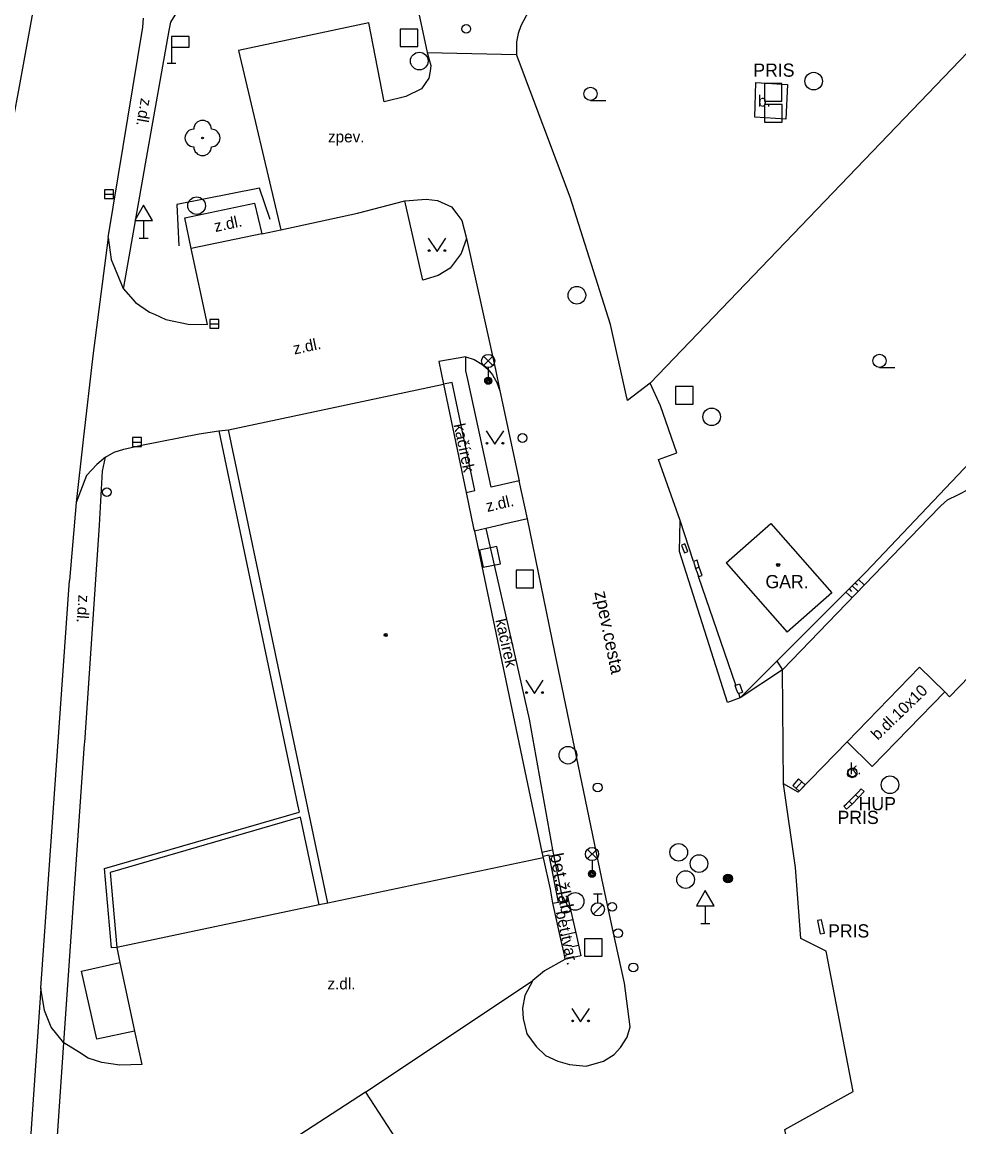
# Model space of a CAD drawing. Extents: x -598233 to -596890, y -1157848 to -1156431.
# Drawn here: x -598053.5 to -598000.2, y -1156750.3 to -1156687.5 of the extents above; entities that cross this region are included whole.
import ezdxf

# ---------------------------------------------------------------- set-up
doc = ezdxf.new("R2010")
doc.units = 0
for name, color, linetype in [('Level 10', 7, 'Continuous'), ('Level 11', 7, 'Continuous'), ('Level 14', 7, 'Continuous'), ('Level 15', 7, 'Continuous'), ('Level 22', 7, 'Continuous'), ('Level 24', 7, 'Continuous'), ('Level 25', 7, 'Continuous'), ('Level 26', 7, 'Continuous'), ('Level 27', 7, 'Continuous'), ('Level 28', 7, 'Continuous'), ('Level 31', 7, 'Continuous'), ('Level 33', 7, 'Continuous'), ('Level 34', 7, 'Continuous'), ('Level 36', 7, 'Continuous'), ('Level 39', 7, 'Continuous'), ('Level 40', 7, 'Continuous'), ('Level 41', 7, 'Continuous'), ('Level 42', 7, 'Continuous'), ('Level 5', 7, 'Continuous'), ('Level 7', 7, 'Continuous')]:
    doc.layers.add(name, color=color, linetype=linetype)

msp = doc.modelspace()

# ---------------------------------------------------------------- linework, layer by layer
at = {"layer": 'Level 10'}
for points in [[(-598049.01, -1156665.75), (-598052.78, -1156686.41), (-598053.66, -1156691.19), (-598054.01, -1156693.12), (-598054.41, -1156695.31), (-598055.3, -1156702.76), (-598055.9, -1156707.71), (-598056.02, -1156708.72), (-598056.25, -1156712.35)], [(-598032.52, -1156682.15), (-598031.89, -1156683.31), (-598031.46, -1156684.55), (-598030.46, -1156689.27)], [(-598021.77, -1156682.33), (-598022.35, -1156683.19), (-598023.42, -1156684.86), (-598024.37, -1156686.32), (-598025.14, -1156687.74), (-598025.28, -1156688.19), (-598025.38, -1156688.6599), (-598025.38, -1156689.38)], [(-598048.6, -1156699.78), (-598046.62, -1156687.82), (-598046.58, -1156687.31)], [(-598030.46, -1156689.27), (-598025.38, -1156689.38)], [(-598010.26, -1156724.34), (-598001.94, -1156715.73), (-598001.26, -1156715.03), (-598000.88, -1156714.68), (-598000.3, -1156714.4099), (-597999.63, -1156714.07), (-597998.92, -1156713.34), (-597998.64, -1156712.73), (-597998.36, -1156712.1), (-597998.05, -1156711.73), (-597992.58, -1156706.08), (-597981.51, -1156694.62)], [(-598048.6, -1156699.78), (-598049.46, -1156706.51), (-598050.02, -1156711.28), (-598050.42, -1156714.84)], [(-597982.03, -1156703.17), (-597982.28, -1156703.34), (-597987.84, -1156709.11), (-597988, -1156709.29), (-597988.12, -1156709.56), (-597988.13, -1156709.81), (-597988.1, -1156710.05), (-597987.99, -1156710.31), (-597987.81, -1156710.49), (-597986.8, -1156711.44), (-597991.32, -1156716.1599), (-597990.58, -1156716.95), (-597984.83, -1156722.55), (-597989.76, -1156727.55), (-597995.45, -1156721.94), (-597996.2199, -1156721.19), (-598000.77, -1156725.88), (-598001.03, -1156725.6)], [(-598050.42, -1156714.84), (-598050.8, -1156719.27)], [(-598052.43, -1156742.44), (-598050.8, -1156719.27)], [(-598001.03, -1156725.6), (-598005.17, -1156729.84), (-598006.58, -1156728.44), (-598009.38, -1156731.31), (-598010.2, -1156730.83), (-598010.26, -1156724.34)], [(-598037.67, -1156732.73), (-598048.49, -1156735.86), (-598048.11, -1156740.12)], [(-598036.61, -1156737.71), (-598037.67, -1156732.73)], [(-598036.1, -1156737.61), (-598036.61, -1156737.71)], [(-598048.11, -1156740.12), (-598047.93, -1156740.98)], [(-598047.93, -1156740.98), (-598047.1, -1156744.88)], [(-598051.11, -1156745.55), (-598051.83, -1156744.66), (-598052.22, -1156743.7), (-598052.43, -1156742.44)], [(-598047.1, -1156744.88), (-598046.69, -1156746.78), (-598047.93, -1156746.81), (-598048.95, -1156746.67), (-598049.73, -1156746.42), (-598050.232, -1156746.1036), (-598051.11, -1156745.55)]]:
    msp.add_lwpolyline(points, dxfattribs=at)
at = {"layer": 'Level 11'}
for points in [[(-598040.4099, -1156681.98), (-598041.45, -1156682.34), (-598042.45, -1156683.02), (-598042.83, -1156683.38), (-598043.6, -1156684.25), (-598044.2199, -1156685.5), (-598044.61, -1156686.83), (-598045.06, -1156687.53), (-598045.14, -1156688.02)], [(-598030.46, -1156689.27), (-598030.25, -1156690.01), (-598030.2988, -1156690.3292), (-598030.36, -1156690.73), (-598030.79, -1156691.32), (-598031.67, -1156691.76), (-598032.9099, -1156692.07), (-598033.78, -1156687.57), (-598041.18, -1156689.15), (-598038.78, -1156699.35)], [(-598045.14, -1156688.02), (-598046.38, -1156694.94), (-598047.73, -1156702.6), (-598047.74, -1156702.68)], [(-598017.78, -1156708.05), (-598019.08, -1156709.05), (-598019.15, -1156708.72), (-598020.03, -1156704.72), (-598022.34, -1156697.49), (-598025.38, -1156689.38)], [(-598011.84, -1156692.94), (-598011.77, -1156690.97), (-598009.97, -1156691.09), (-598010.07, -1156693.06)], [(-598010.07, -1156693.06), (-598011.84, -1156692.94)], [(-598043.88, -1156700.4), (-598044.24, -1156698.65), (-598040.28, -1156697.83), (-598039.86, -1156699.57)], [(-598038.78, -1156699.35), (-598034.43, -1156698.4), (-598031.73, -1156697.7)], [(-598031.73, -1156697.7), (-598030.51, -1156697.59), (-598029.87, -1156697.68), (-598029.08, -1156698.04), (-598028.7834, -1156698.427), (-598028.49, -1156698.81), (-598028.2199, -1156699.84)], [(-598028.2199, -1156699.84), (-598028.52, -1156700.69), (-598029.15, -1156701.52), (-598029.83, -1156701.94), (-598030.7, -1156702.21), (-598031.73, -1156697.7)], [(-598048.6, -1156699.78), (-598048.42, -1156701.02), (-598047.74, -1156702.68)], [(-598039.86, -1156699.57), (-598043.88, -1156700.4)], [(-598039.86, -1156699.57), (-598038.78, -1156699.35)], [(-598047.74, -1156702.68), (-598047.05, -1156703.48), (-598046.24, -1156704.02), (-598045.96, -1156704.14), (-598045.32, -1156704.43), (-598044.04, -1156704.71), (-598042.95, -1156704.73), (-598043.88, -1156700.4)], [(-598028.22, -1156699.84), (-598026.58, -1156707.28), (-598026.33, -1156708.5)], [(-598028.26, -1156706.56), (-598029.79, -1156706.83), (-598029.53, -1156708.12)], [(-598025.24, -1156713.6), (-598026.83, -1156713.9699), (-598027.96, -1156708.7199), (-598028.1519, -1156707.8439), (-598028.26, -1156707.35), (-598028.26, -1156706.56), (-598027.79, -1156706.7199), (-598027.36, -1156706.9699), (-598027.02, -1156707.26), (-598026.7508, -1156707.583), (-598026.7199, -1156707.62), (-598026.5, -1156708.02), (-598026.33, -1156708.5), (-598025.24, -1156713.6)], [(-598028.24, -1156714.27), (-598027.75, -1156714.1599), (-598029.04, -1156708.02), (-598029.53, -1156708.12)], [(-598048.74, -1156712.26), (-598048.26, -1156711.98), (-598047.71, -1156711.8), (-598046.71, -1156711.58), (-598043.43, -1156710.94)], [(-598043.43, -1156710.94), (-598042.31, -1156710.77), (-598041.76, -1156710.7)], [(-598042.31, -1156710.77), (-598041.47, -1156714.74), (-598037.83, -1156732.02), (-598037.74, -1156732.44)], [(-598048.74, -1156712.26), (-598049.25, -1156712.68), (-598049.82, -1156713.31), (-598050.42, -1156714.84)], [(-598049.08, -1156716.12), (-598048.92, -1156713.05), (-598048.74, -1156712.26)], [(-598024.76, -1156715.77), (-598025.24, -1156713.6)], [(-598051.67, -1156753.6), (-598051.11, -1156745.55), (-598049.94, -1156728.56), (-598049.93, -1156728.47), (-598049.08, -1156716.12)], [(-598018.92, -1156744.63), (-598019.24, -1156742.15), (-598019.92, -1156739.05), (-598020.54, -1156736.21), (-598023.21, -1156723.34), (-598023.98, -1156719.56), (-598024.76, -1156715.77), (-598026.1829, -1156716.0969), (-598026.24, -1156716.11), (-598027.13, -1156716.31), (-598027.78, -1156716.46)], [(-598012.66, -1156725.94), (-598013.39, -1156726.2), (-598016.11, -1156717.63), (-598016.08, -1156715.86)], [(-598027.13, -1156716.31), (-598025.37, -1156724.04), (-598024.67, -1156727.15), (-598023.33, -1156734.58)], [(-598010.58, -1156723.86), (-598010.26, -1156724.34)], [(-598006.58, -1156728.44), (-598002.4699, -1156724.2), (-598001.03, -1156725.6)], [(-598006.36, -1156729.94), (-598006.21, -1156729.92), (-598006.06, -1156730.03), (-598006.03, -1156730.29), (-598006.14, -1156730.43), (-598006.31, -1156730.48), (-598006.52, -1156730.4), (-598006.57, -1156730.29), (-598006.52, -1156730.04), (-598006.36, -1156729.94)], [(-598007.3, -1156765.06), (-598010.13, -1156750.47), (-598006.24, -1156748.31), (-598007.77, -1156740.34), (-598009.22, -1156739.62), (-598009.53, -1156735.58), (-598010.2, -1156730.83)], [(-598048.11, -1156740.12), (-598048.41, -1156740.14), (-598048.81, -1156735.64), (-598037.74, -1156732.44)], [(-598023.94, -1156734.71), (-598023.33, -1156734.58)], [(-598023.52, -1156734.88), (-598023.89, -1156734.95)], [(-598022.99, -1156737.55), (-598023.52, -1156734.88)], [(-598023.33, -1156734.58), (-598022.75, -1156737.5)], [(-598023.87, -1156735.04), (-598023.4699, -1156736.81), (-598023.33, -1156737.61), (-598023.32, -1156737.68), (-598022.88, -1156739.6599)], [(-598036.61, -1156737.71), (-598048.11, -1156740.12)], [(-598023.33, -1156737.61), (-598022.99, -1156737.55), (-598022.75, -1156737.5)], [(-598022.88, -1156739.6599), (-598022.7, -1156740.47), (-598022.63, -1156740.81), (-598023.79, -1156741.46), (-598024.45, -1156742), (-598024.9, -1156742.86), (-598025.04, -1156743.58), (-598025, -1156744.17), (-598024.79, -1156745.04), (-598024.27, -1156745.75), (-598023.73, -1156746.27), (-598023.04, -1156746.58), (-598022.37, -1156746.78), (-598021.42, -1156746.88), (-598020.44, -1156746.58), (-598019.83, -1156746.21), (-598019.48, -1156745.81), (-598019.1, -1156745.23), (-598018.92, -1156744.63)], [(-598047.1, -1156744.88), (-598049.24, -1156745.34), (-598050.12, -1156741.48), (-598047.93, -1156740.98)], [(-598052.43, -1156742.44), (-598053.32, -1156755.38)], [(-598033.96, -1156748.35), (-598024.45, -1156742)]]:
    msp.add_lwpolyline(points, dxfattribs=at)
at = {"layer": 'Level 14'}
for points in [[(-598010.26, -1156724.34), (-598012.66, -1156725.94)], [(-598022.75, -1156737.5), (-598022.53, -1156737.43)], [(-598022.53, -1156737.43), (-598022.44, -1156737.4), (-598021.98, -1156739.47)], [(-598021.98, -1156739.47), (-598021.73, -1156740.6), (-598022.63, -1156740.81)]]:
    msp.add_lwpolyline(points, dxfattribs=at)
at = {"layer": 'Level 15'}
for points in [[(-598005.95, -1156719.22), (-598005.62, -1156719.52)], [(-598006.48, -1156719.75), (-598006.34, -1156719.89)], [(-598006.31, -1156719.58), (-598005.9699, -1156719.88)], [(-598006.13, -1156719.4), (-598006, -1156719.52)], [(-598006.66, -1156719.93), (-598006.32, -1156720.24)], [(-598022.18, -1156738.55), (-598022.54, -1156738.63)], [(-598022.02, -1156739.28), (-598022.92, -1156739.48)], [(-598021.86, -1156740.01), (-598022.22, -1156740.09)]]:
    msp.add_lwpolyline(points, dxfattribs=at)
at = {"layer": 'Level 22'}
msp.add_circle((-598043.23, -1156694.12), 0.05, dxfattribs=at)
for centre, start, end in [((-598043.23, -1156693.62), 0, 180), ((-598043.73, -1156694.12), 90, 270), ((-598042.73, -1156694.12), 270, 90), ((-598043.23, -1156694.62), 180, 0)]:
    msp.add_arc(centre, 0.5, start, end, dxfattribs=at)
at = {"layer": 'Level 24'}
for points in [[(-598015.81, -1156717.19), (-598016, -1156717.26)], [(-598016, -1156717.26), (-598015.92, -1156717.48)], [(-598015.65, -1156717.63), (-598015.81, -1156717.19)], [(-598015.92, -1156717.48), (-598015.84, -1156717.7)], [(-598015.84, -1156717.7), (-598015.65, -1156717.63)], [(-598015.12, -1156718.12), (-598015.33, -1156718.19)], [(-598015.33, -1156718.19), (-598015.26, -1156718.39)], [(-598015.26, -1156718.39), (-598015.2, -1156718.59)], [(-598015.2, -1156718.59), (-598014.99, -1156718.52)], [(-598014.99, -1156718.52), (-598015.2, -1156718.59)], [(-598015.2, -1156718.59), (-598015.12, -1156718.82)], [(-598014.99, -1156718.52), (-598015.12, -1156718.12)], [(-598014.83, -1156718.98), (-598014.99, -1156718.52)], [(-598015.12, -1156718.82), (-598015.04, -1156719.05)], [(-598015.04, -1156719.05), (-598014.83, -1156718.98)], [(-598012.96, -1156725.24), (-598012.91, -1156725.22), (-598012.8, -1156725.18)], [(-598012.87, -1156725.47), (-598012.96, -1156725.24)], [(-598012.78, -1156725.7), (-598012.87, -1156725.47)], [(-598012.8, -1156725.18), (-598012.71, -1156725.15)], [(-598012.71, -1156725.15), (-598012.54, -1156725.62)], [(-598012.62, -1156725.65), (-598012.75, -1156725.69), (-598012.78, -1156725.7)], [(-598012.54, -1156725.62), (-598012.62, -1156725.65)], [(-598005.78, -1156731.11), (-598005.95, -1156731.28)], [(-598005.62, -1156731.27), (-598005.78, -1156731.11)], [(-598006.62, -1156731.96), (-598006.47, -1156731.82)], [(-598006.3, -1156731.64), (-598006.47, -1156731.82)], [(-598006.47, -1156731.82), (-598006.3, -1156731.98)], [(-598006.12, -1156731.45), (-598006.3, -1156731.64)], [(-598006.3, -1156731.98), (-598005.95, -1156731.61)], [(-598005.95, -1156731.28), (-598006.12, -1156731.45)], [(-598006.12, -1156731.45), (-598005.95, -1156731.61)], [(-598005.95, -1156731.61), (-598005.62, -1156731.27)], [(-598006.77, -1156732.1), (-598006.62, -1156731.96)], [(-598006.62, -1156732.26), (-598006.77, -1156732.1)], [(-598006.3, -1156731.98), (-598006.62, -1156732.26)], [(-598008.04, -1156738.55), (-598008.28, -1156738.6)], [(-598008.28, -1156738.6), (-598008.2, -1156738.98)], [(-598007.87, -1156739.31), (-598008.04, -1156738.55)], [(-598008.2, -1156738.98), (-598008.12, -1156739.36)], [(-598008.12, -1156739.36), (-598007.87, -1156739.31)]]:
    msp.add_lwpolyline(points, dxfattribs=at)
at = {"layer": 'Level 25'}
for radius in [0.25, 0.2, 0.15, 0.1, 0.05]:
    msp.add_circle((-598013.36, -1156736.21), radius, dxfattribs=at)
at = {"layer": 'Level 26'}
for points in [[(-598032, -1156688.93), (-598031, -1156688.93), (-598031, -1156687.93), (-598032, -1156687.93)], [(-598011.29, -1156692.02), (-598010.29, -1156692.02), (-598010.29, -1156691.02), (-598011.29, -1156691.02)], [(-598011.28, -1156693.22), (-598010.28, -1156693.22), (-598010.28, -1156692.22), (-598011.28, -1156692.22)], [(-598016.34, -1156709.25), (-598015.34, -1156709.25), (-598015.34, -1156708.25), (-598016.34, -1156708.25)], [(-598027.4822, -1156717.5437), (-598027.2763, -1156718.5222), (-598026.2978, -1156718.3163), (-598026.5037, -1156717.3378)], [(-598025.4099, -1156719.68), (-598024.4099, -1156719.68), (-598024.4099, -1156718.68), (-598025.4099, -1156718.68)], [(-598021.52, -1156740.63), (-598020.52, -1156740.63), (-598020.52, -1156739.63), (-598021.52, -1156739.63)]]:
    msp.add_lwpolyline(points, close=True, dxfattribs=at)
at = {"layer": 'Level 27'}
for p, q in [((-598048.8, -1156697.31), (-598048.3, -1156697.31)), ((-598042.81, -1156704.68), (-598042.31, -1156704.68)), ((-598047.21, -1156711.4), (-598046.71, -1156711.4)), ((-598009.4951, -1156731.0877), (-598009.1649, -1156730.7123))]:
    msp.add_line(p, q, dxfattribs=at)
for points in [[(-598048.8, -1156697.56), (-598048.3, -1156697.56), (-598048.3, -1156697.06), (-598048.8, -1156697.06)], [(-598042.81, -1156704.93), (-598042.31, -1156704.93), (-598042.31, -1156704.43), (-598042.81, -1156704.43)], [(-598047.21, -1156711.65), (-598046.71, -1156711.65), (-598046.71, -1156711.15), (-598047.21, -1156711.15)], [(-598009.3074, -1156731.2528), (-598008.9772, -1156730.8774), (-598009.3526, -1156730.5472), (-598009.6828, -1156730.9226)]]:
    msp.add_lwpolyline(points, close=True, dxfattribs=at)
for centre in [(-598030.91, -1156689.75), (-598008.49, -1156690.89), (-598043.57, -1156697.97), (-598021.95, -1156703.06), (-598014.29, -1156709.97), (-598022.46, -1156729.2), (-598004.15, -1156730.88), (-598016.16, -1156734.72), (-598015.01, -1156735.36), (-598015.77, -1156736.27), (-598022.05, -1156737.51)]:
    msp.add_circle(centre, 0.5, dxfattribs=at)
at = {"layer": 'Level 28'}
for p, q in [((-598021.01, -1156737.085), (-598020.51, -1156737.085)), ((-598020.76, -1156737.585), (-598020.76, -1156737.085)), ((-598021.018, -1156738.232), (-598020.488, -1156737.702))]:
    msp.add_line(p, q, dxfattribs=at)
for centre, radius in [((-598028.24, -1156687.92), 0.25), ((-598025.04, -1156711.17), 0.25), ((-598006.28, -1156730.18), 0.25), ((-598020.77, -1156731.03), 0.25), ((-598020.76, -1156737.96), 0.375), ((-598019.94, -1156737.82), 0.25), ((-598019.61, -1156739.32), 0.25), ((-598018.74, -1156741.26), 0.25)]:
    msp.add_circle(centre, radius, dxfattribs=at)
at = {"layer": 'Level 31'}
msp.add_circle((-598048.67, -1156714.25), 0.25, dxfattribs=at)
at = {"layer": 'Level 33'}
for p, q in [((-598027.255, -1156707.06), (-598026.725, -1156706.53)), ((-598027.255, -1156706.53), (-598026.725, -1156707.06)), ((-598026.99, -1156707.17), (-598026.99, -1156707.92)), ((-598021.355, -1156735.08), (-598020.825, -1156734.55)), ((-598021.355, -1156734.55), (-598020.825, -1156735.08)), ((-598021.09, -1156735.19), (-598021.09, -1156735.94))]:
    msp.add_line(p, q, dxfattribs=at)
for centre, radius in [((-598026.99, -1156706.795), 0.375), ((-598026.99, -1156707.92), 0.2), ((-598026.99, -1156707.92), 0.1445), ((-598026.99, -1156707.92), 0.0876), ((-598021.09, -1156734.815), 0.375), ((-598021.09, -1156735.94), 0.2), ((-598021.09, -1156735.94), 0.1445), ((-598021.09, -1156735.94), 0.0876)]:
    msp.add_circle(centre, radius, dxfattribs=at)
at = {"layer": 'Level 34'}
for p, q in [((-598045, -1156688.96), (-598045, -1156689.86)), ((-598045.25, -1156689.86), (-598044.75, -1156689.86)), ((-598046.58, -1156698.802), (-598046.58, -1156699.82)), ((-598046.83, -1156699.82), (-598046.33, -1156699.82)), ((-598014.65, -1156737.752), (-598014.65, -1156738.77)), ((-598014.9, -1156738.77), (-598014.4, -1156738.77))]:
    msp.add_line(p, q, dxfattribs=at)
for points in [[(-598045, -1156688.96), (-598044, -1156688.96), (-598044, -1156688.36), (-598045, -1156688.36)], [(-598047.08, -1156698.802), (-598046.08, -1156698.802), (-598046.58, -1156697.936)], [(-598015.15, -1156737.752), (-598014.15, -1156737.752), (-598014.65, -1156736.886)]]:
    msp.add_lwpolyline(points, close=True, dxfattribs=at)
at = {"layer": 'Level 36'}
for p, q in [((-598021.18, -1156691.985), (-598020.305, -1156691.985)), ((-598004.75, -1156707.165), (-598003.875, -1156707.165))]:
    msp.add_line(p, q, dxfattribs=at)
for points in [[(-598030.4, -1156699.82), (-598029.9, -1156700.57), (-598029.4, -1156699.82)], [(-598027.11, -1156710.77), (-598026.61, -1156711.52), (-598026.11, -1156710.77)], [(-598024.86, -1156724.94), (-598024.36, -1156725.69), (-598023.86, -1156724.94)], [(-598022.24, -1156743.6), (-598021.74, -1156744.35), (-598021.24, -1156743.6)]]:
    msp.add_lwpolyline(points, dxfattribs=at)
for centre, radius in [((-598021.1801, -1156691.6099), 0.375), ((-598030.3502, -1156700.5198), 0.05), ((-598029.4508, -1156700.5198), 0.05), ((-598004.7501, -1156706.7899), 0.375), ((-598027.0602, -1156711.4698), 0.05), ((-598026.1608, -1156711.4698), 0.05), ((-598024.8102, -1156725.6398), 0.05), ((-598023.9108, -1156725.6398), 0.05), ((-598022.1902, -1156744.2998), 0.05), ((-598021.2908, -1156744.2998), 0.05)]:
    msp.add_circle(centre, radius, dxfattribs=at)
at = {"layer": 'Level 39'}
for centre, radius in [((-598010.51, -1156718.39), 0.09), ((-598010.51, -1156718.39), 0.0398), ((-598032.82, -1156722.37), 0.09), ((-598032.82, -1156722.37), 0.0398)]:
    msp.add_circle(centre, radius, dxfattribs=at)
at = {"layer": 'Level 5'}
for points in [[(-598041.76, -1156710.7), (-598029.53, -1156708.12)], [(-598029.53, -1156708.12), (-598028.24, -1156714.27)], [(-598036.1, -1156737.61), (-598041.76, -1156710.7)], [(-598028.24, -1156714.27), (-598027.82, -1156716.29), (-598027.78, -1156716.46)], [(-598013.47, -1156718.27), (-598010.93, -1156716.03), (-598007.46, -1156719.97), (-598010, -1156722.21)], [(-598027.78, -1156716.46), (-598023.94, -1156734.71), (-598023.89, -1156734.95), (-598023.87, -1156735.04)], [(-598013.47, -1156718.27), (-598010, -1156722.21)], [(-598023.87, -1156735.04), (-598036.1, -1156737.61)], [(-598033.96, -1156748.35), (-598044.46, -1156755.18)], [(-598033.96, -1156748.35), (-598030.76, -1156753.27), (-598029.72, -1156754.86), (-598018.89, -1156771.51)]]:
    msp.add_lwpolyline(points, dxfattribs=at)
at = {"layer": 'Level 7'}
for points in [[(-598017.78, -1156708.05), (-597996.12, -1156685.4699), (-597969.08, -1156657.51), (-597965.67, -1156655.92), (-597964.74, -1156654.93), (-597963.34, -1156651.5), (-597949.1, -1156636.62), (-597939.15, -1156626.29)], [(-597939.15, -1156626.29), (-597927.27, -1156637.58), (-597934.54, -1156645.18), (-597948.62, -1156659.43), (-597962.46, -1156673.82), (-597976.84, -1156688.68), (-597984.13, -1156696.36), (-597988.12, -1156700.64), (-597990.54, -1156703), (-598005.53, -1156718.8), (-598005.95, -1156719.22), (-598006.13, -1156719.4), (-598006.31, -1156719.58), (-598006.48, -1156719.75), (-598006.66, -1156719.93), (-598010.58, -1156723.86), (-598012.66, -1156725.94)], [(-598039.39, -1156698.75), (-598039.99, -1156696.9699), (-598044.7, -1156697.9099), (-598044.57, -1156700.25)], [(-598017.2, -1156709.34), (-598017.78, -1156708.05)], [(-598016.27, -1156712.01), (-598017.2, -1156709.34)], [(-598017.32, -1156712.4), (-598016.27, -1156712.01)], [(-598015.33, -1156718.19), (-598016.08, -1156715.86), (-598017.32, -1156712.4)], [(-598012.91, -1156725.22), (-598015.04, -1156719.05)], [(-598012.66, -1156725.94), (-598012.75, -1156725.69)]]:
    msp.add_lwpolyline(points, dxfattribs=at)

# ---------------------------------------------------------------- texts
at = {"layer": 'Level 40'}
for s, rotation, p in [('z.dl.', 260, (-598046.73, -1156691.83)), ('z.dl.', 12, (-598042.5, -1156699.47)), ('z.dl.', 12, (-598038.01, -1156706.43)), ('kačírek', 281.865141, (-598028.96, -1156710.42)), ('z.dl.', 12.938056, (-598027.04, -1156715.38)), ('z.dl.', 266, (-598050.28, -1156720.07)), ('kačírek', 282.684767, (-598026.59, -1156721.52)), ('b.dl.10x10', 43.963, (-598004.85, -1156728.38)), ('bet.tvar.', 282.323313, (-598023.16, -1156738.11))]:
    msp.add_text(s, height=0.65, rotation=rotation, dxfattribs=at).set_placement(p)
for s, p in [('b.', (-598011.65, -1156692.34)), ('zpev.', (-598036.1, -1156694.37)), ('k.', (-598006.45, -1156730.29)), ('z.dl.', (-598036.13, -1156742.51))]:
    msp.add_text(s, height=0.65, dxfattribs=at).set_placement(p)
at = {"layer": 'Level 41'}
msp.add_text('GAR.', height=0.75, dxfattribs=at).set_placement((-598011.23, -1156719.71))
at = {"layer": 'Level 42'}
for s, p in [('PRIS', (-598011.92, -1156690.64)), ('HUP', (-598005.93, -1156732.33)), ('PRIS', (-598007.13, -1156733.11)), ('PRIS', (-598007.67, -1156739.56))]:
    msp.add_text(s, height=0.75, dxfattribs=at).set_placement(p)
for s, rotation, p in [('zpev.cesta', 281.665267, (-598020.96, -1156719.94)), ('bet.žlab', 281.04555, (-598023.49, -1156734.84))]:
    msp.add_text(s, height=0.75, rotation=rotation, dxfattribs=at).set_placement(p)

doc.saveas('drawing.dxf')
